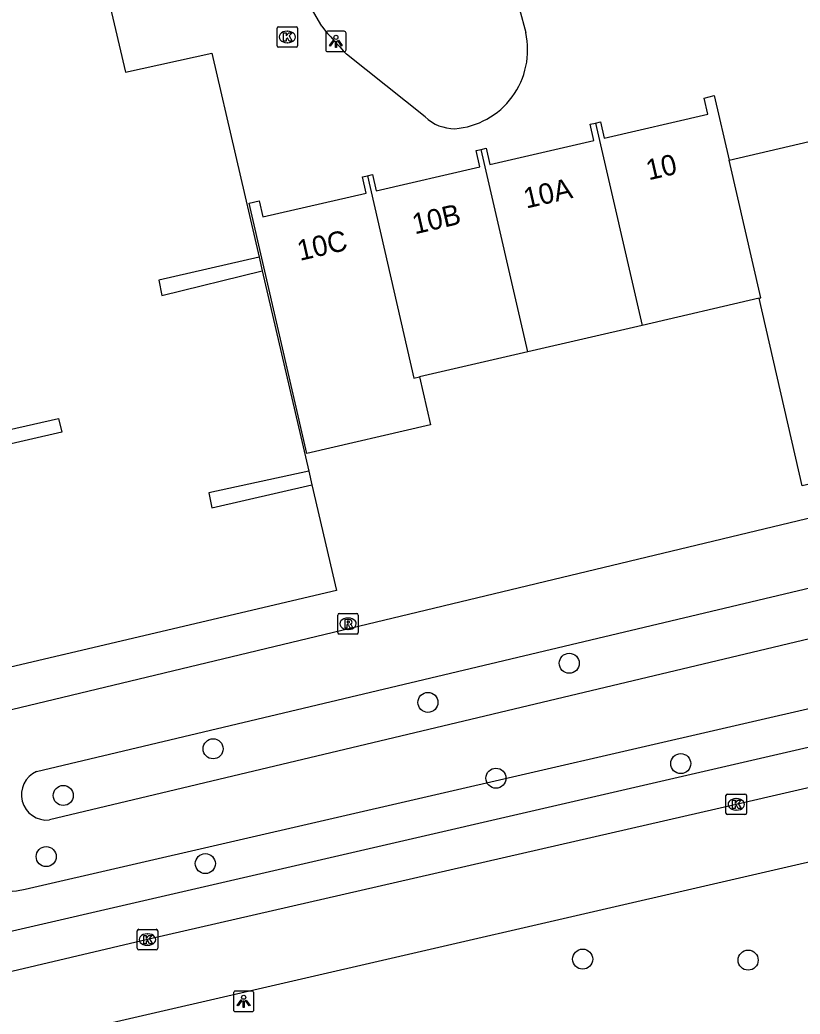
# Model space of a CAD drawing. Extents: x 156414 to 157775, y 382335 to 383765.
# Drawn here: x 157149.88 to 157187.96, y 383040.87 to 383089.36 of the extents above; entities that cross this region are included whole.
import ezdxf

# ---------------------------------------------------------------- set-up
doc = ezdxf.new("R2010")
doc.units = 0
for name, color, linetype in [('IMGEO_Boom', 7, 'Continuous'), ('IMGEO_Fietspad_gesloten', 7, 'Continuous'), ('IMGEO_Grasland_agrarisch', 7, 'Continuous'), ('IMGEO_Groenvoorziening', 7, 'Continuous'), ('IMGEO_Kolk', 7, 'Continuous'), ('IMGEO_Lichtpunt', 7, 'Continuous'), ('IMGEO_Pand', 7, 'Continuous'), ('IMGEO_Pand_nummerreeks', 7, 'Continuous'), ('IMGEO_Parkeervlak_halfverhard', 7, 'Continuous'), ('IMGEO_Rioolput', 7, 'Continuous'), ('IMGEO_Voetpad_open', 7, 'Continuous')]:
    doc.layers.add(name, color=color, linetype=linetype)

msp = doc.modelspace()

# ---------------------------------------------------------------- linework, layer by layer
at = {"layer": 'IMGEO_Boom'}
for centre in [(157176.69, 383057.981), (157169.794, 383056.075), (157159.307, 383053.812), (157182.131, 383053.088), (157173.113, 383052.376), (157151.995, 383051.536), (157151.163, 383048.551), (157158.929, 383048.21), (157177.345, 383043.551), (157185.419, 383043.504)]:
    msp.add_circle(centre, 0.489, dxfattribs=at)
at = {"layer": 'IMGEO_Fietspad_gesloten'}
for points in [[(157346.382, 383088.468), (157330.561, 383084.833), (157327.788, 383084.187), (157301.826, 383078.134), (157273.05, 383071.462), (157243.302, 383064.59), (157214.533, 383057.957), (157184.84, 383051.1), (157156.104, 383044.505), (157143.182, 383041.477)], [(157146.809, 383038.714), (157252.088, 383062.977), (157322.818, 383079.421), (157347.135, 383085.108)]]:
    msp.add_lwpolyline(points, dxfattribs=at)
at = {"layer": 'IMGEO_Grasland_agrarisch'}
for points in [[(157164.608, 383089.056), (157163.724, 383090.592)], [(157174.26, 383089.882), (157174.565, 383088.74)], [(157169.657, 383084.627), (157165.822, 383087.696)], [(157147.818, 383055.335), (157251.837, 383080.286)], [(157161.552, 383077.789), (157161.709, 383077.115)], [(157258.253, 383071.858), (157150.143, 383046.956)], [(157163.973, 383067.358), (157164.129, 383066.686)]]:
    msp.add_lwpolyline(points, dxfattribs=at)
for centre, radius, start, end in [((157178.561, 383100.29), 17.913, 218.8369, 224.6703), ((157170.805, 383087.897), 3.853, 274.4308, 12.6438), ((157171.099, 383086.158), 2.103, 226.7152, 270.1198), ((157149.193, 383051.205), 4.353, 108.4181, 282.5984)]:
    msp.add_arc(centre, radius, start, end, dxfattribs=at)
at = {"layer": 'IMGEO_Groenvoorziening'}
for points in [[(157150.693, 383052.704), (157250.749, 383076.455)], [(157251.542, 383074.197), (157151.317, 383050.338)]]:
    msp.add_lwpolyline(points, dxfattribs=at)
msp.add_arc((157151.189, 383051.57), 1.238, 113.6229, 275.9262, dxfattribs=at)
at = {"layer": 'IMGEO_Kolk'}
for p, q in [((157162.429, 383088.102), (157162.429, 383088.954)), ((157162.504, 383089.028), (157163.356, 383089.028)), ((157162.917, 383088.808), (157162.942, 383088.808)), ((157163.43, 383088.954), (157163.43, 383088.102)), ((157162.94, 383088.248), (157162.915, 383088.248)), ((157163.356, 383088.028), (157162.504, 383088.028)), ((157184.339, 383050.674), (157184.339, 383051.526)), ((157184.414, 383051.6), (157185.266, 383051.6)), ((157184.827, 383051.38), (157184.852, 383051.38)), ((157185.34, 383051.526), (157185.34, 383050.674)), ((157184.85, 383050.82), (157184.825, 383050.82)), ((157185.266, 383050.6), (157184.414, 383050.6)), ((157155.603, 383044.079), (157155.603, 383044.931)), ((157155.678, 383045.005), (157156.53, 383045.005)), ((157156.604, 383044.931), (157156.604, 383044.079)), ((157156.091, 383044.785), (157156.116, 383044.785)), ((157156.53, 383044.005), (157155.678, 383044.005)), ((157156.114, 383044.225), (157156.089, 383044.225))]:
    msp.add_line(p, q, dxfattribs=at)
for points in [[(157162.429, 383088.102), (157162.429, 383088.954)], [(157162.504, 383089.028), (157163.356, 383089.028)], [(157162.75, 383088.728), (157162.873, 383088.728), (157162.873, 383088.577), (157163.003, 383088.728), (157163.167, 383088.728), (157163.021, 383088.577), (157163.174, 383088.328), (157163.022, 383088.328), (157162.937, 383088.492), (157162.873, 383088.425), (157162.873, 383088.328), (157162.75, 383088.328), (157162.75, 383088.728)], [(157163.43, 383088.954), (157163.43, 383088.102)], [(157163.356, 383088.028), (157162.504, 383088.028)], [(157184.339, 383050.674), (157184.339, 383051.526)], [(157184.414, 383051.6), (157185.266, 383051.6)], [(157184.66, 383051.3), (157184.783, 383051.3), (157184.783, 383051.149), (157184.913, 383051.3), (157185.077, 383051.3), (157184.931, 383051.149), (157185.084, 383050.9), (157184.932, 383050.9), (157184.847, 383051.064), (157184.783, 383050.997), (157184.783, 383050.9), (157184.66, 383050.9), (157184.66, 383051.3)], [(157185.34, 383051.526), (157185.34, 383050.674)], [(157185.266, 383050.6), (157184.414, 383050.6)], [(157155.603, 383044.079), (157155.603, 383044.931)], [(157155.678, 383045.005), (157156.53, 383045.005)], [(157156.604, 383044.931), (157156.604, 383044.079)], [(157155.924, 383044.705), (157156.047, 383044.705), (157156.047, 383044.554), (157156.177, 383044.705), (157156.341, 383044.705), (157156.195, 383044.554), (157156.348, 383044.305), (157156.196, 383044.305), (157156.111, 383044.469), (157156.047, 383044.402), (157156.047, 383044.305), (157155.924, 383044.305), (157155.924, 383044.705)], [(157156.53, 383044.005), (157155.678, 383044.005)]]:
    msp.add_lwpolyline(points, dxfattribs=at)
for centre, start, end in [((157162.506, 383088.952), 91.552, 178.448), ((157162.506, 383088.952), 91.552, 178.448), ((157163.354, 383088.952), 1.552, 88.448), ((157163.354, 383088.952), 1.552, 88.448), ((157162.506, 383088.104), 181.552, 268.448), ((157162.506, 383088.104), 181.552, 268.448), ((157163.354, 383088.104), 271.552, 358.448), ((157163.354, 383088.104), 271.552, 358.448), ((157184.416, 383051.524), 91.552, 178.448), ((157184.416, 383051.524), 91.552, 178.448), ((157185.264, 383051.524), 1.552, 88.448), ((157185.264, 383051.524), 1.552, 88.448), ((157184.416, 383050.676), 181.552, 268.448), ((157184.416, 383050.676), 181.552, 268.448), ((157185.264, 383050.676), 271.552, 358.448), ((157185.264, 383050.676), 271.552, 358.448), ((157155.68, 383044.929), 91.552, 178.448), ((157155.68, 383044.929), 91.552, 178.448), ((157156.528, 383044.929), 1.552, 88.448), ((157156.528, 383044.929), 1.552, 88.448), ((157155.68, 383044.081), 181.552, 268.448), ((157155.68, 383044.081), 181.552, 268.448), ((157156.528, 383044.081), 271.552, 358.448), ((157156.528, 383044.081), 271.552, 358.448)]:
    msp.add_arc(centre, 0.0765, start, end, dxfattribs=at)
for centre, major_axis, ratio, start_param, end_param in [((157162.916, 383088.528), (-0.387, 0.002), 0.722429, 4.712389, 7.853982), ((157162.941, 383088.528), (-0.39, 0.002), 0.717154, 1.570796, 4.712389), ((157184.826, 383051.1), (-0.387, 0.002), 0.722429, 4.712389, 7.853982), ((157184.851, 383051.1), (-0.39, 0.002), 0.717154, 1.570796, 4.712389), ((157156.09, 383044.505), (-0.387, 0.002), 0.722429, 4.712389, 7.853982), ((157156.115, 383044.505), (-0.39, 0.002), 0.717154, 1.570796, 4.712389)]:
    msp.add_ellipse(centre, major_axis=major_axis, ratio=ratio, start_param=start_param, end_param=end_param, dxfattribs=at)
at = {"layer": 'IMGEO_Lichtpunt'}
for p, q in [((157164.802, 383088.714), (157164.802, 383087.907)), ((157164.802, 383088.714), (157164.802, 383087.907)), ((157165.704, 383088.809), (157164.896, 383088.809)), ((157165.704, 383088.809), (157164.896, 383088.809)), ((157165.798, 383087.907), (157165.798, 383088.714)), ((157165.798, 383087.907), (157165.798, 383088.714)), ((157164.896, 383087.813), (157165.704, 383087.813)), ((157164.896, 383087.813), (157165.704, 383087.813)), ((157160.302, 383041.895), (157160.302, 383041.088)), ((157160.302, 383041.895), (157160.302, 383041.088)), ((157161.204, 383041.99), (157160.396, 383041.99)), ((157161.204, 383041.99), (157160.396, 383041.99)), ((157161.298, 383041.088), (157161.298, 383041.895)), ((157161.298, 383041.088), (157161.298, 383041.895)), ((157160.396, 383040.994), (157161.204, 383040.994)), ((157160.396, 383040.994), (157161.204, 383040.994))]:
    msp.add_line(p, q, dxfattribs=at)
for points in [[(157165.176, 383088.378), (157165.215, 383088.35), (157165.027, 383088.088), (157164.989, 383088.115), (157165.176, 383088.378)], [(157165.278, 383088.33), (157165.325, 383088.33), (157165.325, 383088.008), (157165.278, 383088.008), (157165.278, 383088.33)], [(157165.388, 383088.35), (157165.426, 383088.377), (157165.613, 383088.115), (157165.574, 383088.087), (157165.388, 383088.35)], [(157160.676, 383041.559), (157160.715, 383041.531), (157160.527, 383041.269), (157160.489, 383041.296), (157160.676, 383041.559)], [(157160.888, 383041.531), (157160.926, 383041.558), (157161.113, 383041.296), (157161.074, 383041.268), (157160.888, 383041.531)], [(157160.778, 383041.511), (157160.825, 383041.511), (157160.825, 383041.189), (157160.778, 383041.189), (157160.778, 383041.511)]]:
    msp.add_lwpolyline(points, dxfattribs=at)
for centre in [(157165.301, 383088.512), (157160.801, 383041.693)]:
    msp.add_circle(centre, 0.0994, dxfattribs=at)
for centre, start, end in [((157164.896, 383088.714), 90, 180), ((157164.896, 383088.714), 90, 180), ((157165.704, 383088.714), 0, 90), ((157165.704, 383088.714), 0, 90), ((157164.896, 383087.907), 180, 270), ((157164.896, 383087.907), 180, 270), ((157165.704, 383087.907), 270, 0), ((157165.704, 383087.907), 270, 360), ((157160.396, 383041.895), 90, 180), ((157160.396, 383041.895), 90, 180), ((157161.204, 383041.895), 0, 90), ((157161.204, 383041.895), 0, 90), ((157160.396, 383041.088), 180, 270), ((157160.396, 383041.088), 180, 270), ((157161.204, 383041.088), 270, 0), ((157161.204, 383041.088), 270, 360)]:
    msp.add_arc(centre, 0.0946, start, end, dxfattribs=at)
at = {"layer": 'IMGEO_Pand'}
for points in [[(157177.963, 383084.327), (157178.209, 383084.384), (157178.39, 383083.598), (157183.457, 383084.767), (157183.268, 383085.552), (157183.767, 383085.667), (157184.491, 383082.526)], [(157172.392, 383083.041), (157172.639, 383083.098), (157172.821, 383082.312), (157177.897, 383083.484), (157177.716, 383084.27), (157177.963, 383084.327)], [(157177.963, 383084.327), (157180.243, 383074.463)], [(157184.491, 383082.526), (157189.861, 383083.766)], [(157166.845, 383081.761), (157167.089, 383081.817), (157167.271, 383081.031), (157172.326, 383082.198), (157172.144, 383082.984), (157172.392, 383083.041)], [(157174.664, 383073.175), (157172.392, 383083.041)], [(157185.955, 383075.782), (157186.04, 383075.802), (157184.491, 383082.526)], [(157169.376, 383071.954), (157169.916, 383069.619), (157163.877, 383068.215), (157161.063, 383080.426), (157161.553, 383080.539), (157161.734, 383079.753), (157166.783, 383080.918), (157166.601, 383081.705), (157166.845, 383081.761)], [(157166.845, 383081.761), (157169.11, 383071.893), (157169.376, 383071.954)], [(157185.955, 383075.782), (157180.243, 383074.463)], [(157192.053, 383074.646), (157193.606, 383067.925), (157188.061, 383066.643), (157185.955, 383075.782)], [(157180.243, 383074.463), (157174.664, 383073.175)], [(157174.664, 383073.175), (157169.376, 383071.954)]]:
    msp.add_lwpolyline(points, dxfattribs=at)
at = {"layer": 'IMGEO_Parkeervlak_halfverhard'}
for points in [[(157153.378, 383093.9), (157155.033, 383086.817), (157159.242, 383087.745), (157161.552, 383077.789)], [(157161.552, 383077.789), (157156.652, 383076.673), (157156.805, 383075.921), (157161.709, 383077.115)], [(157161.709, 383077.115), (157163.973, 383067.358)], [(157147.031, 383068.131), (157146.863, 383068.821), (157151.761, 383069.927), (157151.925, 383069.248), (157147.031, 383068.131)], [(157163.973, 383067.358), (157159.092, 383066.299), (157159.244, 383065.558), (157164.129, 383066.686)], [(157164.129, 383066.686), (157165.323, 383061.538), (157138.616, 383055.261)]]:
    msp.add_lwpolyline(points, dxfattribs=at)
at = {"layer": 'IMGEO_Rioolput'}
for p, q in [((157165.393, 383059.483), (157165.393, 383060.335)), ((157165.468, 383060.409), (157166.32, 383060.409)), ((157165.881, 383060.189), (157165.906, 383060.189)), ((157166.394, 383060.335), (157166.394, 383059.483)), ((157165.904, 383059.629), (157165.879, 383059.629)), ((157166.32, 383059.409), (157165.468, 383059.409))]:
    msp.add_line(p, q, dxfattribs=at)
for points in [[(157165.393, 383059.483), (157165.393, 383060.335)], [(157165.468, 383060.409), (157166.32, 383060.409)], [(157165.982, 383060.107), (157165.73, 383060.109), (157165.73, 383059.709)], [(157165.908, 383060.028), (157165.854, 383060.028), (157165.854, 383059.947)], [(157165.854, 383059.947), (157165.906, 383059.947)], [(157166.394, 383060.335), (157166.394, 383059.483)], [(157165.73, 383059.709), (157165.854, 383059.709), (157165.854, 383059.871), (157165.865, 383059.871)], [(157165.912, 383059.842), (157165.983, 383059.709), (157166.123, 383059.709), (157166.058, 383059.835)], [(157166.32, 383059.409), (157165.468, 383059.409)]]:
    msp.add_lwpolyline(points, dxfattribs=at)
for centre, radius, start, end in [((157165.47, 383060.333), 0.0765, 91.552, 178.448), ((157165.47, 383060.333), 0.0765, 91.552, 178.448), ((157165.89, 383060.136), 0.19, 274.7715, 282.9687), ((157165.914, 383059.932), 0.0964, 77.0061, 93.1865), ((157165.928, 383059.989), 0.0378, 276.6634, 79.6772), ((157165.981, 383059.997), 0.109, 350.3612, 89.416), ((157165.979, 383059.997), 0.112, 277.5842, 350.9817), ((157166.318, 383060.333), 0.0765, 1.552, 88.448), ((157166.318, 383060.333), 0.0765, 1.552, 88.448), ((157165.47, 383059.485), 0.0765, 181.552, 268.448), ((157165.47, 383059.485), 0.0765, 181.552, 268.448), ((157165.864, 383059.818), 0.0533, 26.0293, 88.6989), ((157165.963, 383059.782), 0.108, 29.5134, 73.7905), ((157166.318, 383059.485), 0.0765, 271.552, 358.448), ((157166.318, 383059.485), 0.0765, 271.552, 358.448)]:
    msp.add_arc(centre, radius, start, end, dxfattribs=at)
for centre, major_axis, ratio, start_param, end_param in [((157165.88, 383059.909), (-0.387, 0.002), 0.722429, 4.712389, 7.853982), ((157165.905, 383059.909), (-0.39, 0.002), 0.717154, 1.570796, 4.712389)]:
    msp.add_ellipse(centre, major_axis=major_axis, ratio=ratio, start_param=start_param, end_param=end_param, dxfattribs=at)
at = {"layer": 'IMGEO_Voetpad_open'}
msp.add_lwpolyline([(157143.371, 383043.516), (157237.399, 383065.213), (157314.285, 383083.041), (157346.085, 383090.397)], dxfattribs=at)

# ---------------------------------------------------------------- texts
at = {"layer": 'IMGEO_Pand_nummerreeks'}
for s, rotation, p in [('10', 12.989, (157180.565, 383081.534)), ('10A', 13.0004, (157174.591, 383080.155)), ('10B', 13.0004, (157169.152, 383078.9)), ('10C', 12.9947, (157163.542, 383077.605))]:
    msp.add_text(s, height=1, rotation=rotation, dxfattribs=at).set_placement(p)

doc.saveas('drawing.dxf')
